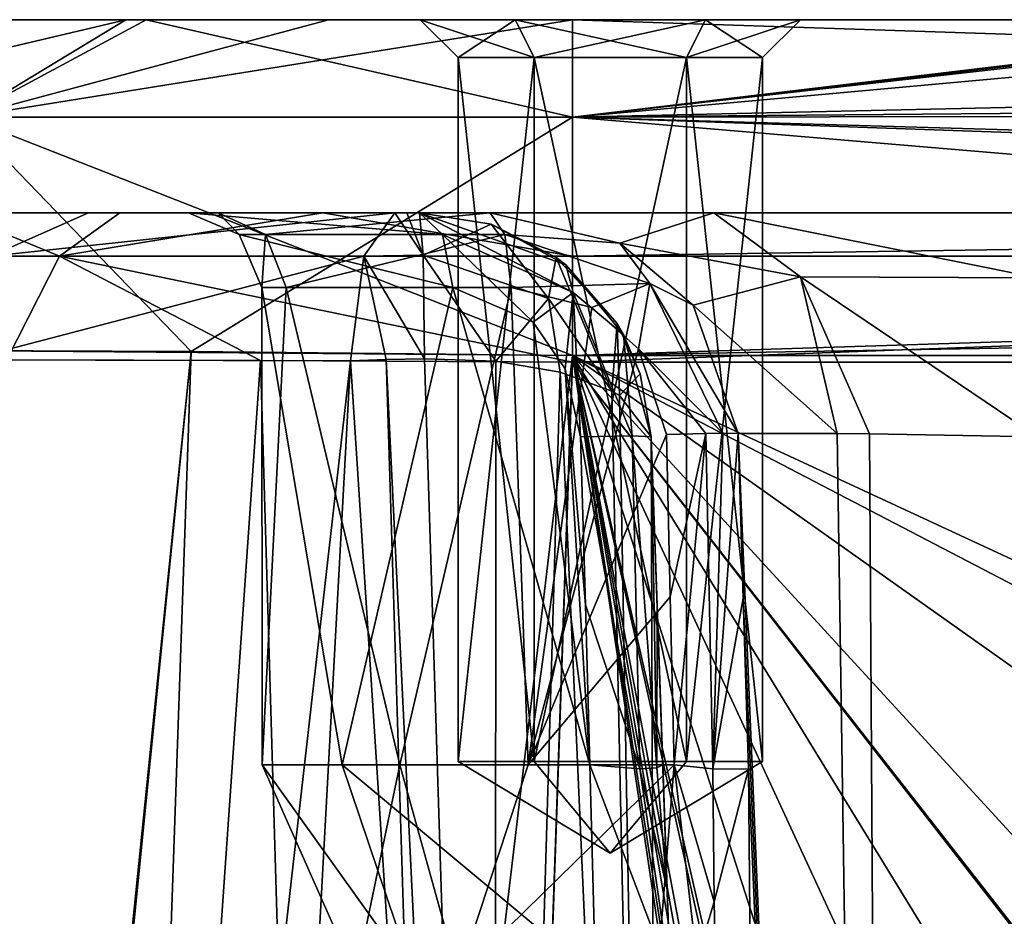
# Model space of a CAD drawing. Header units: inches. Extents: x -9.1 to 9.1, y -3.8 to 4.3.
# Tile 644 of 656: x -4.757 to -4.12, y 2.215 to 2.795. Entities that reach past the tile are written whole.
import ezdxf

# ---------------------------------------------------------------- set-up
doc = ezdxf.new("R2010")
doc.units = ezdxf.units.IN
doc.header["$LTSCALE"] = 52.148148
doc.header["$MEASUREMENT"] = 0
for name, color, linetype in [('17806', 7, 'CONTINUOUS'), ('17808', 7, 'CONTINUOUS'), ('17949', 7, 'CONTINUOUS'), ('17951', 7, 'CONTINUOUS'), ('18044', 7, 'CONTINUOUS'), ('18150', 7, 'CONTINUOUS'), ('18151', 7, 'CONTINUOUS'), ('18155', 7, 'CONTINUOUS'), ('18170', 7, 'CONTINUOUS'), ('18171', 7, 'CONTINUOUS'), ('18173', 7, 'CONTINUOUS'), ('18179', 7, 'CONTINUOUS'), ('18180', 7, 'CONTINUOUS'), ('18945', 7, 'CONTINUOUS'), ('18946', 7, 'CONTINUOUS'), ('18947', 7, 'CONTINUOUS'), ('18948', 7, 'CONTINUOUS'), ('18976', 7, 'CONTINUOUS'), ('18977', 7, 'CONTINUOUS'), ('18978', 7, 'CONTINUOUS'), ('19313', 7, 'CONTINUOUS'), ('19314', 7, 'CONTINUOUS'), ('19323', 7, 'CONTINUOUS'), ('19324', 7, 'CONTINUOUS'), ('19325', 7, 'CONTINUOUS'), ('19914', 7, 'CONTINUOUS'), ('19934', 7, 'CONTINUOUS'), ('19970', 7, 'CONTINUOUS'), ('19971', 7, 'CONTINUOUS'), ('19980', 7, 'CONTINUOUS'), ('19987', 7, 'CONTINUOUS'), ('19988', 7, 'CONTINUOUS'), ('20002', 7, 'CONTINUOUS'), ('20003', 7, 'CONTINUOUS'), ('20004', 7, 'CONTINUOUS'), ('20005', 7, 'CONTINUOUS'), ('20006', 7, 'CONTINUOUS'), ('20007', 7, 'CONTINUOUS')]:
    doc.layers.add(name, color=color, linetype=linetype)

msp = doc.modelspace()

# ---------------------------------------------------------------- linework, layer by layer
at = {"layer": '17806', "color": 7, "linetype": 'CONTINUOUS', "true_color": 0xa2afbf}
for points in [[(-4.79913, 2.795, 6.12562), (-4.76662, 2.795, 9.08238), (-4.68842, 2.795, 5.84964), (-4.79913, 2.795, 6.12562)], [(-4.76662, 2.795, 9.08238), (-4.67536, 2.795, 9.21342), (-4.68842, 2.795, 5.84964), (-4.76662, 2.795, 9.08238)], [(-4.68842, 2.795, 5.84964), (-4.67536, 2.795, 9.21342), (-4.55738, 2.795, 5.75838), (-4.68842, 2.795, 5.84964)], [(-4.67536, 2.795, 9.21342), (-4.39938, 2.795, 9.32413), (-4.498, 2.795, 8.9), (-4.67536, 2.795, 9.21342)], [(-4.55738, 2.795, 5.75838), (-4.67536, 2.795, 9.21342), (-4.498, 2.795, 8.9), (-4.55738, 2.795, 5.75838)], [(-4.39938, 2.795, 5.72587), (-4.55738, 2.795, 5.75838), (-4.4365, 2.795, 8.79348), (-4.39938, 2.795, 5.72587)], [(-4.4365, 2.795, 8.79348), (-4.55738, 2.795, 5.75838), (-4.498, 2.795, 8.9), (-4.4365, 2.795, 8.79348)], [(-4.498, 2.795, 8.9), (-4.39938, 2.795, 9.32413), (-4.4365, 2.795, 9.00652), (-4.498, 2.795, 8.9)], [(-4.4365, 2.795, 9.00652), (-4.39938, 2.795, 9.32413), (-4.3135, 2.795, 9.00652), (-4.4365, 2.795, 9.00652)], [(-4.3135, 2.795, 8.79348), (-4.39938, 2.795, 5.72587), (-4.4365, 2.795, 8.79348), (-4.3135, 2.795, 8.79348)], [(-3.66342, 2.795, 8.48894), (-3.6523, 2.795, 8.52209), (-4.39938, 2.795, 5.72587), (-3.66342, 2.795, 8.48894)], [(-4.39938, 2.795, 5.72587), (-3.6523, 2.795, 8.52209), (-2.56468, 2.795, 5.72587), (-4.39938, 2.795, 5.72587)], [(-3.68157, 2.795, 8.47358), (-3.66342, 2.795, 8.48894), (-4.39938, 2.795, 5.72587), (-3.68157, 2.795, 8.47358)], [(-3.70709, 2.795, 8.4673), (-3.68157, 2.795, 8.47358), (-4.39938, 2.795, 5.72587), (-3.70709, 2.795, 8.4673)], [(-3.84291, 2.795, 8.4673), (-3.70709, 2.795, 8.4673), (-4.39938, 2.795, 5.72587), (-3.84291, 2.795, 8.4673)], [(-3.87606, 2.795, 8.47842), (-3.84291, 2.795, 8.4673), (-4.39938, 2.795, 5.72587), (-3.87606, 2.795, 8.47842)], [(-3.89142, 2.795, 8.49657), (-3.87606, 2.795, 8.47842), (-4.39938, 2.795, 5.72587), (-3.89142, 2.795, 8.49657)], [(-3.8977, 2.795, 8.52209), (-3.89142, 2.795, 8.49657), (-4.39938, 2.795, 5.72587), (-3.8977, 2.795, 8.52209)], [(-3.8977, 2.795, 8.53791), (-3.8977, 2.795, 8.52209), (-4.39938, 2.795, 5.72587), (-3.8977, 2.795, 8.53791)], [(-3.8977, 2.795, 9.26209), (-3.8977, 2.795, 8.53791), (-4.39938, 2.795, 5.72587), (-3.8977, 2.795, 9.26209)], [(-3.8977, 2.795, 9.27791), (-3.8977, 2.795, 9.26209), (-4.39938, 2.795, 5.72587), (-3.8977, 2.795, 9.27791)], [(-3.8977, 2.795, 9.27791), (-4.39938, 2.795, 5.72587), (-4.252, 2.795, 8.9), (-3.8977, 2.795, 9.27791)], [(-4.39938, 2.795, 9.32413), (-3.87239, 2.795, 9.32413), (-4.3135, 2.795, 9.00652), (-4.39938, 2.795, 9.32413)], [(-4.252, 2.795, 8.9), (-4.39938, 2.795, 5.72587), (-4.3135, 2.795, 8.79348), (-4.252, 2.795, 8.9)], [(-3.87239, 2.795, 9.32413), (-3.89047, 2.795, 9.30518), (-4.3135, 2.795, 9.00652), (-3.87239, 2.795, 9.32413)], [(-3.89047, 2.795, 9.30518), (-4.252, 2.795, 8.9), (-4.3135, 2.795, 9.00652), (-3.89047, 2.795, 9.30518)], [(-3.89047, 2.795, 9.30518), (-3.8977, 2.795, 9.27791), (-4.252, 2.795, 8.9), (-3.89047, 2.795, 9.30518)]]:
    msp.add_3dface(points, dxfattribs=at)
at = {"layer": '17808', "color": 7, "linetype": 'CONTINUOUS', "true_color": 0xa2afbf}
for points in [[(-4.79921, 2.67, 6.12555), (-4.6922, 2.67, 5.85347), (-4.79921, 2.67, 8.92445), (-4.79921, 2.67, 6.12555)], [(-4.79921, 2.67, 8.92445), (-4.6922, 2.67, 5.85347), (-4.77641, 2.67, 9.05775), (-4.79921, 2.67, 8.92445)], [(-4.77641, 2.67, 9.05775), (-4.6922, 2.67, 5.85347), (-4.71248, 2.67, 9.17315), (-4.77641, 2.67, 9.05775)], [(-4.71248, 2.67, 9.17315), (-4.6922, 2.67, 5.85347), (-4.64787, 2.67, 8.99038), (-4.71248, 2.67, 9.17315)], [(-4.51442, 2.67, 9.30734), (-4.71248, 2.67, 9.17315), (-4.64787, 2.67, 8.99038), (-4.51442, 2.67, 9.30734)], [(-4.6922, 2.67, 5.85347), (-4.56095, 2.67, 5.75981), (-4.64787, 2.67, 8.99038), (-4.6922, 2.67, 5.85347)], [(-4.64787, 2.67, 8.99038), (-4.56095, 2.67, 5.75981), (-4.62864, 2.67, 8.76474), (-4.64787, 2.67, 8.99038)], [(-4.49839, 2.67, 9.15967), (-4.51442, 2.67, 9.30734), (-4.64787, 2.67, 8.99038), (-4.49839, 2.67, 9.15967)], [(-4.62864, 2.67, 8.76474), (-4.56095, 2.67, 5.75981), (-4.45268, 2.67, 8.6232), (-4.62864, 2.67, 8.76474)], [(-4.56095, 2.67, 5.75981), (-4.39945, 2.67, 5.72579), (-4.45268, 2.67, 8.6232), (-4.56095, 2.67, 5.75981)], [(-4.50673, 2.67, 9.309), (-4.51442, 2.67, 9.30734), (-4.49839, 2.67, 9.15967), (-4.50673, 2.67, 9.309)], [(-4.49839, 2.67, 9.30942), (-4.50673, 2.67, 9.309), (-4.49839, 2.67, 9.15967), (-4.49839, 2.67, 9.30942)], [(-4.45268, 2.67, 8.6232), (-4.39945, 2.67, 5.72579), (-4.30794, 2.67, 8.46825), (-4.45268, 2.67, 8.6232)], [(-3.85037, 2.67, 5.83377), (-3.97499, 2.67, 6.05), (-4.39945, 2.67, 5.72579), (-3.85037, 2.67, 5.83377)], [(-4.39945, 2.67, 5.72579), (-3.97499, 2.67, 6.05), (-4.30794, 2.67, 8.46825), (-4.39945, 2.67, 5.72579)], [(-2.56477, 2.67, 5.72579), (-3.85037, 2.67, 5.83377), (-4.39945, 2.67, 5.72579), (-2.56477, 2.67, 5.72579)], [(-4.30794, 2.67, 8.46825), (-3.97499, 2.67, 6.05), (-4.09863, 2.67, 8.40911), (-4.30794, 2.67, 8.46825)]]:
    msp.add_3dface(points, dxfattribs=at)
at = {"layer": '17949', "color": 7, "linetype": 'CONTINUOUS', "true_color": 0xa2afbf}
for points in [[(-4.50204, -0.36218, 9.65166), (-3.95961, -0.36218, 9.65166), (-4.39938, 2.57785, 9.549), (-4.50204, -0.36218, 9.65166)], [(-3.60849, 0.86651, 9.60876), (-3.54694, 1.18706, 9.59756), (-4.39938, 2.57785, 9.549), (-3.60849, 0.86651, 9.60876)], [(-3.66057, 0.2786, 9.62929), (-3.60849, 0.86651, 9.60876), (-4.39938, 2.57785, 9.549), (-3.66057, 0.2786, 9.62929)], [(-2.76355, 1.72594, 9.57875), (-2.43029, 1.66426, 9.5809), (-4.39938, 2.57785, 9.549), (-2.76355, 1.72594, 9.57875)], [(-2.43029, 1.66426, 9.5809), (-1.86647, 2.57785, 9.549), (-4.39938, 2.57785, 9.549), (-2.43029, 1.66426, 9.5809)], [(-3.09476, 1.65374, 9.58127), (-2.76355, 1.72594, 9.57875), (-4.39938, 2.57785, 9.549), (-3.09476, 1.65374, 9.58127)], [(-3.37239, 1.45839, 9.58809), (-3.09476, 1.65374, 9.58127), (-4.39938, 2.57785, 9.549), (-3.37239, 1.45839, 9.58809)], [(-3.54694, 1.18706, 9.59756), (-3.37239, 1.45839, 9.58809), (-4.39938, 2.57785, 9.549), (-3.54694, 1.18706, 9.59756)], [(-3.86889, 0.19424, 9.63223), (-3.66057, 0.2786, 9.62929), (-4.39938, 2.57785, 9.549), (-3.86889, 0.19424, 9.63223)], [(-3.93521, 0.09814, 9.63559), (-3.86889, 0.19424, 9.63223), (-4.39938, 2.57785, 9.549), (-3.93521, 0.09814, 9.63559)], [(-3.96002, -0.02159, 9.63977), (-3.93521, 0.09814, 9.63559), (-4.39938, 2.57785, 9.549), (-3.96002, -0.02159, 9.63977)], [(-3.95961, -0.36218, 9.65166), (-3.96002, -0.02159, 9.63977), (-4.39938, 2.57785, 9.549), (-3.95961, -0.36218, 9.65166)]]:
    msp.add_3dface(points, dxfattribs=at)
at = {"layer": '17951', "color": 7, "linetype": 'CONTINUOUS', "true_color": 0xa2afbf}
for points in [[(-4.50876, -0.55674, 5.51654), (-2.03415, -0.46627, 5.5197), (-4.39945, 2.57349, 5.62585), (-4.50876, -0.55674, 5.51654)], [(-2.03415, -0.46627, 5.5197), (-2.04967, -0.43262, 5.52088), (-4.39945, 2.57349, 5.62585), (-2.03415, -0.46627, 5.5197)], [(-4.39945, 2.57349, 5.62585), (-2.04967, -0.43262, 5.52088), (-2.56477, 2.57349, 5.62585), (-4.39945, 2.57349, 5.62585)]]:
    msp.add_3dface(points, dxfattribs=at)
at = {"layer": '18044', "color": 7, "linetype": 'CONTINUOUS', "true_color": 0xa2afbf}
for points in [[(-4.50204, -0.36218, 5.39834), (-4.39938, 2.57785, 5.501), (-3.94582, -0.36218, 5.39834), (-4.50204, -0.36218, 5.39834)], [(-4.39938, 2.57785, 5.501), (-2.57501, 2.57785, 5.501), (-3.848, 0.16728, 5.41683), (-4.39938, 2.57785, 5.501)], [(-3.94582, -0.36218, 5.39834), (-4.39938, 2.57785, 5.501), (-3.93433, -0.03302, 5.40983), (-3.94582, -0.36218, 5.39834)], [(-3.93433, -0.03302, 5.40983), (-4.39938, 2.57785, 5.501), (-3.848, 0.16728, 5.41683), (-3.93433, -0.03302, 5.40983)]]:
    msp.add_3dface(points, dxfattribs=at)
at = {"layer": '18150', "color": 7, "linetype": 'CONTINUOUS', "true_color": 0xa2afbf}
for points in [[(-4.7655, 2.57494, 5.78542), (-4.81983, -0.55745, 5.62506), (-4.6012, 2.5746, 5.66841), (-4.7655, 2.57494, 5.78542)], [(-4.81983, -0.55745, 5.62506), (-4.50876, -0.55674, 5.51654), (-4.6012, 2.5746, 5.66841), (-4.81983, -0.55745, 5.62506)], [(-4.50876, -0.55674, 5.51654), (-4.39945, 2.57349, 5.62585), (-4.6012, 2.5746, 5.66841), (-4.50876, -0.55674, 5.51654)]]:
    msp.add_3dface(points, dxfattribs=at)
at = {"layer": '18151', "color": 7, "linetype": 'CONTINUOUS', "true_color": 0xa2afbf}
for points in [[(-4.54312, 2.57434, 9.40303), (-4.89994, -0.55745, 9.34483), (-4.79072, 2.5749, 9.23524), (-4.54312, 2.57434, 9.40303)], [(-4.71367, -0.55731, 9.48958), (-4.89994, -0.55745, 9.34483), (-4.54312, 2.57434, 9.40303), (-4.71367, -0.55731, 9.48958)], [(-4.49848, 1.88518, 9.44253), (-4.71367, -0.55731, 9.48958), (-4.54312, 2.57434, 9.40303), (-4.49848, 1.88518, 9.44253)]]:
    msp.add_3dface(points, dxfattribs=at)
at = {"layer": '18155', "color": 7, "linetype": 'CONTINUOUS', "true_color": 0xa2afbf}
for points in [[(-4.83063, 2.5811, 9.3761), (-4.94355, -0.35621, 9.46855), (-4.74373, -0.36129, 9.60301), (-4.83063, 2.5811, 9.3761)], [(-4.50204, -0.36218, 9.65166), (-4.39938, 2.57785, 9.549), (-4.83063, 2.5811, 9.3761), (-4.50204, -0.36218, 9.65166)], [(-4.50204, -0.36218, 9.65166), (-4.83063, 2.5811, 9.3761), (-4.74373, -0.36129, 9.60301), (-4.50204, -0.36218, 9.65166)]]:
    msp.add_3dface(points, dxfattribs=at)
at = {"layer": '18170', "color": 7, "linetype": 'CONTINUOUS', "true_color": 0xa2afbf}
for points in [[(-2.56477, 2.67, 5.72579), (-4.39945, 2.67, 5.72579), (-4.39945, 2.64193, 5.65633), (-2.56477, 2.67, 5.72579)], [(-2.56477, 2.67, 5.72579), (-4.39945, 2.64193, 5.65633), (-2.56477, 2.64193, 5.65633), (-2.56477, 2.67, 5.72579)], [(-4.39945, 2.57349, 5.62585), (-2.56477, 2.57349, 5.62585), (-2.56477, 2.64193, 5.65633), (-4.39945, 2.57349, 5.62585)], [(-4.39945, 2.64193, 5.65633), (-4.39945, 2.57349, 5.62585), (-2.56477, 2.64193, 5.65633), (-4.39945, 2.64193, 5.65633)]]:
    msp.add_3dface(points, dxfattribs=at)
at = {"layer": '18171', "color": 7, "linetype": 'CONTINUOUS', "true_color": 0xa2afbf}
for points in [[(-4.79921, 2.67, 6.12555), (-4.86867, 2.64193, 6.12555), (-4.73132, 2.64193, 5.79378), (-4.79921, 2.67, 6.12555)], [(-4.6922, 2.67, 5.85347), (-4.79921, 2.67, 6.12555), (-4.73132, 2.64193, 5.79378), (-4.6922, 2.67, 5.85347)], [(-4.56095, 2.67, 5.75981), (-4.6922, 2.67, 5.85347), (-4.73132, 2.64193, 5.79378), (-4.56095, 2.67, 5.75981)], [(-4.56095, 2.67, 5.75981), (-4.73132, 2.64193, 5.79378), (-4.39945, 2.64193, 5.65633), (-4.56095, 2.67, 5.75981)], [(-4.39945, 2.67, 5.72579), (-4.56095, 2.67, 5.75981), (-4.39945, 2.64193, 5.65633), (-4.39945, 2.67, 5.72579)], [(-4.86867, 2.64193, 6.12555), (-4.7655, 2.57494, 5.78542), (-4.73132, 2.64193, 5.79378), (-4.86867, 2.64193, 6.12555)], [(-4.7655, 2.57494, 5.78542), (-4.6012, 2.5746, 5.66841), (-4.73132, 2.64193, 5.79378), (-4.7655, 2.57494, 5.78542)], [(-4.6012, 2.5746, 5.66841), (-4.39945, 2.57349, 5.62585), (-4.73132, 2.64193, 5.79378), (-4.6012, 2.5746, 5.66841)], [(-4.73132, 2.64193, 5.79378), (-4.39945, 2.57349, 5.62585), (-4.39945, 2.64193, 5.65633), (-4.73132, 2.64193, 5.79378)]]:
    msp.add_3dface(points, dxfattribs=at)
at = {"layer": '18173', "color": 7, "linetype": 'CONTINUOUS', "true_color": 0xa2afbf}
for points in [[(-4.77641, 2.67, 9.05775), (-4.71248, 2.67, 9.17315), (-4.77593, 2.64193, 9.20458), (-4.77641, 2.67, 9.05775)], [(-4.71248, 2.67, 9.17315), (-4.51442, 2.67, 9.30734), (-4.77593, 2.64193, 9.20458), (-4.71248, 2.67, 9.17315)], [(-4.77593, 2.64193, 9.20458), (-4.51442, 2.67, 9.30734), (-4.53437, 2.64193, 9.37388), (-4.77593, 2.64193, 9.20458)], [(-4.54312, 2.57434, 9.40303), (-4.79072, 2.5749, 9.23524), (-4.53437, 2.64193, 9.37388), (-4.54312, 2.57434, 9.40303)], [(-4.79072, 2.5749, 9.23524), (-4.77593, 2.64193, 9.20458), (-4.53437, 2.64193, 9.37388), (-4.79072, 2.5749, 9.23524)]]:
    msp.add_3dface(points, dxfattribs=at)
at = {"layer": '18179', "color": 7, "linetype": 'CONTINUOUS', "true_color": 0xa2afbf}
for points in [[(-4.67536, 2.795, 9.21342), (-4.76662, 2.795, 9.08238), (-4.79256, 2.73185, 9.31763), (-4.67536, 2.795, 9.21342)], [(-4.39938, 2.73185, 9.48043), (-4.67536, 2.795, 9.21342), (-4.79256, 2.73185, 9.31763), (-4.39938, 2.73185, 9.48043)], [(-4.39938, 2.795, 9.32413), (-4.67536, 2.795, 9.21342), (-4.39938, 2.73185, 9.48043), (-4.39938, 2.795, 9.32413)], [(-4.83063, 2.5811, 9.3761), (-4.39938, 2.57785, 9.549), (-4.79256, 2.73185, 9.31763), (-4.83063, 2.5811, 9.3761)], [(-4.39938, 2.57785, 9.549), (-4.39938, 2.73185, 9.48043), (-4.79256, 2.73185, 9.31763), (-4.39938, 2.57785, 9.549)]]:
    msp.add_3dface(points, dxfattribs=at)
at = {"layer": '18180', "color": 7, "linetype": 'CONTINUOUS', "true_color": 0xa2afbf}
for points in [[(-3.87239, 2.795, 9.32413), (-4.39938, 2.795, 9.32413), (-4.39938, 2.73185, 9.48043), (-3.87239, 2.795, 9.32413)], [(-3.87239, 2.795, 9.32413), (-4.39938, 2.73185, 9.48043), (-3.8596, 2.79493, 9.32963), (-3.87239, 2.795, 9.32413)], [(-3.8596, 2.79493, 9.32963), (-4.39938, 2.73185, 9.48043), (-3.84292, 2.79486, 9.33201), (-3.8596, 2.79493, 9.32963)], [(-3.84292, 2.79486, 9.33201), (-4.39938, 2.73185, 9.48043), (-3.70708, 2.79486, 9.33201), (-3.84292, 2.79486, 9.33201)], [(-3.70708, 2.79486, 9.33201), (-4.39938, 2.73185, 9.48043), (-1.75257, 2.79102, 9.36624), (-3.70708, 2.79486, 9.33201)], [(-1.75257, 2.79102, 9.36624), (-4.39938, 2.73185, 9.48043), (-1.83358, 2.75393, 9.45373), (-1.75257, 2.79102, 9.36624)], [(-4.39938, 2.73185, 9.48043), (-1.86826, 2.6585, 9.531), (-1.83358, 2.75393, 9.45373), (-4.39938, 2.73185, 9.48043)], [(-4.39938, 2.57785, 9.549), (-1.86826, 2.6585, 9.531), (-4.39938, 2.73185, 9.48043), (-4.39938, 2.57785, 9.549)], [(-1.86826, 2.6585, 9.531), (-4.39938, 2.57785, 9.549), (-1.86705, 2.62127, 9.54321), (-1.86826, 2.6585, 9.531)], [(-4.39938, 2.57785, 9.549), (-1.86647, 2.57785, 9.549), (-1.86705, 2.62127, 9.54321), (-4.39938, 2.57785, 9.549)]]:
    msp.add_3dface(points, dxfattribs=at)
at = {"layer": '18945', "color": 7, "linetype": 'CONTINUOUS', "true_color": 0xa2afbf}
for points in [[(-4.47345, 2.315, 8.9), (-4.375, 2.25585, 8.9), (-4.42422, 2.315, 8.81474), (-4.47345, 2.315, 8.9)], [(-4.42422, 2.315, 8.81474), (-4.375, 2.25585, 8.9), (-4.32578, 2.315, 8.81474), (-4.42422, 2.315, 8.81474)], [(-4.32578, 2.315, 8.81474), (-4.375, 2.25585, 8.9), (-4.27655, 2.315, 8.9), (-4.32578, 2.315, 8.81474)]]:
    msp.add_3dface(points, dxfattribs=at)
at = {"layer": '18946', "color": 7, "linetype": 'CONTINUOUS', "true_color": 0xa2afbf}
for points in [[(-4.47345, 2.77045, 8.9), (-4.42422, 2.315, 8.81474), (-4.42422, 2.77045, 8.81474), (-4.47345, 2.77045, 8.9)], [(-4.47345, 2.315, 8.9), (-4.42422, 2.315, 8.81474), (-4.47345, 2.77045, 8.9), (-4.47345, 2.315, 8.9)], [(-4.42422, 2.77045, 8.81474), (-4.32578, 2.315, 8.81474), (-4.32578, 2.77045, 8.81474), (-4.42422, 2.77045, 8.81474)], [(-4.42422, 2.315, 8.81474), (-4.32578, 2.315, 8.81474), (-4.42422, 2.77045, 8.81474), (-4.42422, 2.315, 8.81474)], [(-4.32578, 2.77045, 8.81474), (-4.27655, 2.315, 8.9), (-4.27655, 2.77045, 8.9), (-4.32578, 2.77045, 8.81474)], [(-4.32578, 2.315, 8.81474), (-4.27655, 2.315, 8.9), (-4.32578, 2.77045, 8.81474), (-4.32578, 2.315, 8.81474)]]:
    msp.add_3dface(points, dxfattribs=at)
at = {"layer": '18947', "color": 7, "linetype": 'CONTINUOUS', "true_color": 0xa2afbf}
for points in [[(-4.375, 2.25585, 8.9), (-4.47345, 2.315, 8.9), (-4.42422, 2.315, 8.98526), (-4.375, 2.25585, 8.9)], [(-4.32578, 2.315, 8.98526), (-4.375, 2.25585, 8.9), (-4.42422, 2.315, 8.98526), (-4.32578, 2.315, 8.98526)], [(-4.27655, 2.315, 8.9), (-4.375, 2.25585, 8.9), (-4.32578, 2.315, 8.98526), (-4.27655, 2.315, 8.9)]]:
    msp.add_3dface(points, dxfattribs=at)
at = {"layer": '18948', "color": 7, "linetype": 'CONTINUOUS', "true_color": 0xa2afbf}
for points in [[(-4.42422, 2.315, 8.98526), (-4.47345, 2.315, 8.9), (-4.42422, 2.77045, 8.98526), (-4.42422, 2.315, 8.98526)], [(-4.47345, 2.315, 8.9), (-4.47345, 2.77045, 8.9), (-4.42422, 2.77045, 8.98526), (-4.47345, 2.315, 8.9)], [(-4.32578, 2.77045, 8.98526), (-4.42422, 2.315, 8.98526), (-4.42422, 2.77045, 8.98526), (-4.32578, 2.77045, 8.98526)], [(-4.32578, 2.315, 8.98526), (-4.42422, 2.315, 8.98526), (-4.32578, 2.77045, 8.98526), (-4.32578, 2.315, 8.98526)], [(-4.27655, 2.77045, 8.9), (-4.32578, 2.315, 8.98526), (-4.32578, 2.77045, 8.98526), (-4.27655, 2.77045, 8.9)], [(-4.27655, 2.77045, 8.9), (-4.27655, 2.315, 8.9), (-4.32578, 2.315, 8.98526), (-4.27655, 2.77045, 8.9)]]:
    msp.add_3dface(points, dxfattribs=at)
at = {"layer": '18976', "color": 7, "linetype": 'CONTINUOUS', "true_color": 0xa2afbf}
for points in [[(-4.54847, 2.31302, 9.04601), (-4.47694, 2.62174, 9.11453), (-4.60053, 2.62174, 8.97451), (-4.54847, 2.31302, 9.04601)], [(-4.60028, 2.31302, 8.87431), (-4.54847, 2.31302, 9.04601), (-4.60053, 2.62174, 8.97451), (-4.60028, 2.31302, 8.87431)], [(-4.58468, 2.62174, 8.78841), (-4.60028, 2.31302, 8.87431), (-4.60053, 2.62174, 8.97451), (-4.58468, 2.62174, 8.78841)], [(-4.51117, 2.31302, 8.7187), (-4.60028, 2.31302, 8.87431), (-4.58468, 2.62174, 8.78841), (-4.51117, 2.31302, 8.7187)], [(-4.43918, 2.62174, 8.67131), (-4.51117, 2.31302, 8.7187), (-4.58468, 2.62174, 8.78841), (-4.43918, 2.62174, 8.67131)], [(-4.38814, 2.31302, 9.12636), (-4.47694, 2.62174, 9.11453), (-4.54847, 2.31302, 9.04601), (-4.38814, 2.31302, 9.12636)], [(-4.42815, 2.31302, 8.67958), (-4.51117, 2.31302, 8.7187), (-4.43918, 2.62174, 8.67131), (-4.42815, 2.31302, 8.67958)], [(-4.42484, 2.59938, 9.13144), (-4.47694, 2.62174, 9.11453), (-4.38814, 2.31302, 9.12636), (-4.42484, 2.59938, 9.13144)], [(-4.38689, 2.6087, 8.66323), (-4.42815, 2.31302, 8.67958), (-4.43918, 2.62174, 8.67131), (-4.38689, 2.6087, 8.66323)], [(-4.35685, 2.582, 8.66457), (-4.42815, 2.31302, 8.67958), (-4.38689, 2.6087, 8.66323), (-4.35685, 2.582, 8.66457)], [(-4.4042, 2.56921, 9.13387), (-4.42484, 2.59938, 9.13144), (-4.38814, 2.31302, 9.12636), (-4.4042, 2.56921, 9.13387)], [(-4.33874, 2.52665, 8.66862), (-4.42815, 2.31302, 8.67958), (-4.35685, 2.582, 8.66457), (-4.33874, 2.52665, 8.66862)], [(-4.39432, 2.52523, 9.13335), (-4.4042, 2.56921, 9.13387), (-4.39114, 2.41639, 9.12978), (-4.39432, 2.52523, 9.13335)], [(-4.39114, 2.41639, 9.12978), (-4.4042, 2.56921, 9.13387), (-4.38814, 2.31302, 9.12636), (-4.39114, 2.41639, 9.12978)], [(-4.33621, 2.42169, 8.67275), (-4.42815, 2.31302, 8.67958), (-4.33874, 2.52665, 8.66862), (-4.33621, 2.42169, 8.67275)], [(-4.33364, 2.31302, 8.67706), (-4.42815, 2.31302, 8.67958), (-4.33621, 2.42169, 8.67275), (-4.33364, 2.31302, 8.67706)]]:
    msp.add_3dface(points, dxfattribs=at)
at = {"layer": '18977', "color": 7, "linetype": 'CONTINUOUS', "true_color": 0xa2afbf}
for points in [[(-4.54847, 2.31302, 9.04601), (-4.60028, 2.31302, 8.87431), (-4.50221, 2.17613, 9.00632), (-4.54847, 2.31302, 9.04601)], [(-4.60028, 2.31302, 8.87431), (-4.51117, 2.31302, 8.7187), (-4.53959, 2.17613, 8.88005), (-4.60028, 2.31302, 8.87431)], [(-4.60028, 2.31302, 8.87431), (-4.53959, 2.17613, 8.88005), (-4.50221, 2.17613, 9.00632), (-4.60028, 2.31302, 8.87431)], [(-4.38814, 2.31302, 9.12636), (-4.54847, 2.31302, 9.04601), (-4.38457, 2.17613, 9.06552), (-4.38814, 2.31302, 9.12636)], [(-4.54847, 2.31302, 9.04601), (-4.50221, 2.17613, 9.00632), (-4.38457, 2.17613, 9.06552), (-4.54847, 2.31302, 9.04601)], [(-4.51117, 2.31302, 8.7187), (-4.47312, 2.17613, 8.76636), (-4.53959, 2.17613, 8.88005), (-4.51117, 2.31302, 8.7187)], [(-4.51117, 2.31302, 8.7187), (-4.42815, 2.31302, 8.67958), (-4.47312, 2.17613, 8.76636), (-4.51117, 2.31302, 8.7187)], [(-4.42815, 2.31302, 8.67958), (-4.33364, 2.31302, 8.67706), (-4.47312, 2.17613, 8.76636), (-4.42815, 2.31302, 8.67958)], [(-4.33364, 2.31302, 8.67706), (-4.34474, 2.17613, 8.73699), (-4.47312, 2.17613, 8.76636), (-4.33364, 2.31302, 8.67706)]]:
    msp.add_3dface(points, dxfattribs=at)
at = {"layer": '18978', "color": 7, "linetype": 'CONTINUOUS', "true_color": 0xa2afbf}
for points in [[(-4.49839, 2.67, 9.15967), (-4.64787, 2.67, 8.99038), (-4.48348, 2.65597, 9.1283), (-4.49839, 2.67, 9.15967)], [(-4.64787, 2.67, 8.99038), (-4.62864, 2.67, 8.76474), (-4.615, 2.65597, 8.97929), (-4.64787, 2.67, 8.99038)], [(-4.48348, 2.65597, 9.1283), (-4.64787, 2.67, 8.99038), (-4.615, 2.65597, 8.97929), (-4.48348, 2.65597, 9.1283)], [(-4.62864, 2.67, 8.76474), (-4.45268, 2.67, 8.6232), (-4.59813, 2.65597, 8.78126), (-4.62864, 2.67, 8.76474)], [(-4.615, 2.65597, 8.97929), (-4.62864, 2.67, 8.76474), (-4.59813, 2.65597, 8.78126), (-4.615, 2.65597, 8.97929)], [(-4.45268, 2.67, 8.6232), (-4.44329, 2.65597, 8.65664), (-4.59813, 2.65597, 8.78126), (-4.45268, 2.67, 8.6232)], [(-4.60053, 2.62174, 8.97451), (-4.47694, 2.62174, 9.11453), (-4.615, 2.65597, 8.97929), (-4.60053, 2.62174, 8.97451)], [(-4.47694, 2.62174, 9.11453), (-4.48348, 2.65597, 9.1283), (-4.615, 2.65597, 8.97929), (-4.47694, 2.62174, 9.11453)], [(-4.60053, 2.62174, 8.97451), (-4.615, 2.65597, 8.97929), (-4.59813, 2.65597, 8.78126), (-4.60053, 2.62174, 8.97451)], [(-4.58468, 2.62174, 8.78841), (-4.60053, 2.62174, 8.97451), (-4.59813, 2.65597, 8.78126), (-4.58468, 2.62174, 8.78841)], [(-4.44329, 2.65597, 8.65664), (-4.58468, 2.62174, 8.78841), (-4.59813, 2.65597, 8.78126), (-4.44329, 2.65597, 8.65664)], [(-4.43918, 2.62174, 8.67131), (-4.58468, 2.62174, 8.78841), (-4.44329, 2.65597, 8.65664), (-4.43918, 2.62174, 8.67131)]]:
    msp.add_3dface(points, dxfattribs=at)
at = {"layer": '19313', "color": 7, "linetype": 'CONTINUOUS', "true_color": 0xa2afbf}
for points in [[(-4.4365, 2.795, 8.79348), (-4.498, 2.795, 8.9), (-4.42422, 2.77045, 8.81474), (-4.4365, 2.795, 8.79348)], [(-4.498, 2.795, 8.9), (-4.47345, 2.77045, 8.9), (-4.42422, 2.77045, 8.81474), (-4.498, 2.795, 8.9)], [(-4.3135, 2.795, 8.79348), (-4.4365, 2.795, 8.79348), (-4.32578, 2.77045, 8.81474), (-4.3135, 2.795, 8.79348)], [(-4.4365, 2.795, 8.79348), (-4.42422, 2.77045, 8.81474), (-4.32578, 2.77045, 8.81474), (-4.4365, 2.795, 8.79348)], [(-4.3135, 2.795, 8.79348), (-4.32578, 2.77045, 8.81474), (-4.27655, 2.77045, 8.9), (-4.3135, 2.795, 8.79348)], [(-4.252, 2.795, 8.9), (-4.3135, 2.795, 8.79348), (-4.27655, 2.77045, 8.9), (-4.252, 2.795, 8.9)]]:
    msp.add_3dface(points, dxfattribs=at)
at = {"layer": '19314', "color": 7, "linetype": 'CONTINUOUS', "true_color": 0xa2afbf}
for points in [[(-4.498, 2.795, 8.9), (-4.4365, 2.795, 9.00652), (-4.47345, 2.77045, 8.9), (-4.498, 2.795, 8.9)], [(-4.47345, 2.77045, 8.9), (-4.4365, 2.795, 9.00652), (-4.42422, 2.77045, 8.98526), (-4.47345, 2.77045, 8.9)], [(-4.4365, 2.795, 9.00652), (-4.3135, 2.795, 9.00652), (-4.42422, 2.77045, 8.98526), (-4.4365, 2.795, 9.00652)], [(-4.3135, 2.795, 9.00652), (-4.32578, 2.77045, 8.98526), (-4.42422, 2.77045, 8.98526), (-4.3135, 2.795, 9.00652)], [(-4.3135, 2.795, 9.00652), (-4.252, 2.795, 8.9), (-4.32578, 2.77045, 8.98526), (-4.3135, 2.795, 9.00652)], [(-4.252, 2.795, 8.9), (-4.27655, 2.77045, 8.9), (-4.32578, 2.77045, 8.98526), (-4.252, 2.795, 8.9)]]:
    msp.add_3dface(points, dxfattribs=at)
at = {"layer": '19323', "color": 7, "linetype": 'CONTINUOUS', "true_color": 0xa2afbf}
for points in [[(-4.64605, 2.58031, 5.55186), (-4.94656, -0.35633, 5.58446), (-4.8511, 2.5811, 5.69437), (-4.64605, 2.58031, 5.55186)], [(-4.94355, -0.35627, 5.58144), (-4.94656, -0.35633, 5.58446), (-4.64605, 2.58031, 5.55186), (-4.94355, -0.35627, 5.58144)], [(-4.94054, -0.35633, 5.57844), (-4.94355, -0.35627, 5.58144), (-4.64605, 2.58031, 5.55186), (-4.94054, -0.35633, 5.57844)], [(-4.74867, -0.36122, 5.44909), (-4.94054, -0.35633, 5.57844), (-4.64605, 2.58031, 5.55186), (-4.74867, -0.36122, 5.44909)], [(-4.39938, 2.57785, 5.501), (-4.74867, -0.36122, 5.44909), (-4.64605, 2.58031, 5.55186), (-4.39938, 2.57785, 5.501)], [(-4.39938, 2.57785, 5.501), (-4.50204, -0.36218, 5.39834), (-4.74867, -0.36122, 5.44909), (-4.39938, 2.57785, 5.501)]]:
    msp.add_3dface(points, dxfattribs=at)
at = {"layer": '19324', "color": 7, "linetype": 'CONTINUOUS', "true_color": 0xa2afbf}
for points in [[(-4.39938, 2.795, 5.72587), (-2.56468, 2.795, 5.72587), (-2.56549, 2.79467, 5.71367), (-4.39938, 2.795, 5.72587)], [(-4.39938, 2.73185, 5.56957), (-4.39938, 2.795, 5.72587), (-2.56834, 2.73425, 5.57209), (-4.39938, 2.73185, 5.56957)], [(-2.56834, 2.73425, 5.57209), (-4.39938, 2.795, 5.72587), (-2.5658, 2.79367, 5.70148), (-2.56834, 2.73425, 5.57209)], [(-2.5658, 2.79367, 5.70148), (-4.39938, 2.795, 5.72587), (-2.56549, 2.79467, 5.71367), (-2.5658, 2.79367, 5.70148)], [(-2.57118, 2.66779, 5.52323), (-4.39938, 2.73185, 5.56957), (-2.56834, 2.73425, 5.57209), (-2.57118, 2.66779, 5.52323)], [(-2.57501, 2.57785, 5.501), (-4.39938, 2.57785, 5.501), (-4.39938, 2.73185, 5.56957), (-2.57501, 2.57785, 5.501)], [(-2.57501, 2.57785, 5.501), (-4.39938, 2.73185, 5.56957), (-2.57118, 2.66779, 5.52323), (-2.57501, 2.57785, 5.501)]]:
    msp.add_3dface(points, dxfattribs=at)
at = {"layer": '19325', "color": 7, "linetype": 'CONTINUOUS', "true_color": 0xa2afbf}
for points in [[(-4.79913, 2.795, 6.12562), (-4.68842, 2.795, 5.84964), (-4.95543, 2.73185, 6.12562), (-4.79913, 2.795, 6.12562)], [(-4.95543, 2.73185, 6.12562), (-4.68842, 2.795, 5.84964), (-4.79263, 2.73185, 5.73244), (-4.95543, 2.73185, 6.12562)], [(-4.68842, 2.795, 5.84964), (-4.55738, 2.795, 5.75838), (-4.79263, 2.73185, 5.73244), (-4.68842, 2.795, 5.84964)], [(-4.55738, 2.795, 5.75838), (-4.39938, 2.795, 5.72587), (-4.79263, 2.73185, 5.73244), (-4.55738, 2.795, 5.75838)], [(-4.79263, 2.73185, 5.73244), (-4.39938, 2.795, 5.72587), (-4.39938, 2.73185, 5.56957), (-4.79263, 2.73185, 5.73244)], [(-4.64605, 2.58031, 5.55186), (-4.8511, 2.5811, 5.69437), (-4.79263, 2.73185, 5.73244), (-4.64605, 2.58031, 5.55186)], [(-4.64605, 2.58031, 5.55186), (-4.79263, 2.73185, 5.73244), (-4.39938, 2.73185, 5.56957), (-4.64605, 2.58031, 5.55186)], [(-4.39938, 2.57785, 5.501), (-4.64605, 2.58031, 5.55186), (-4.39938, 2.73185, 5.56957), (-4.39938, 2.57785, 5.501)]]:
    msp.add_3dface(points, dxfattribs=at)
at = {"layer": '19914', "color": 7, "linetype": 'CONTINUOUS', "true_color": 0xa2afbf}
for points in [[(-4.34468, 2.41639, 9.17963), (-4.34107, 2.31302, 9.17624), (-4.34848, 2.52523, 9.26215), (-4.34468, 2.41639, 9.17963)], [(-4.34848, 2.52523, 9.26215), (-4.34107, 2.31302, 9.17624), (-4.32511, 1.85611, 9.29563), (-4.34848, 2.52523, 9.26215)], [(-4.34848, 2.52523, 9.18315), (-4.34468, 2.41639, 9.17963), (-4.34848, 2.52523, 9.26215), (-4.34848, 2.52523, 9.18315)], [(-4.34107, 2.31302, 9.17624), (-4.33824, 2.23198, 9.12971), (-4.32511, 1.85611, 9.29563), (-4.34107, 2.31302, 9.17624)], [(-4.33824, 2.23198, 9.12971), (-4.33629, 2.17613, 9.07963), (-4.32511, 1.85611, 9.29563), (-4.33824, 2.23198, 9.12971)]]:
    msp.add_3dface(points, dxfattribs=at)
at = {"layer": '19934', "color": 7, "linetype": 'CONTINUOUS', "true_color": 0xa2afbf}
for points in [[(-4.22815, 2.52719, 8.59508), (-4.19264, 0.15767, 8.71486), (-4.29231, 2.52736, 8.65083), (-4.22815, 2.52719, 8.59508)], [(-4.29231, 2.52736, 8.65083), (-4.19264, 0.15767, 8.71486), (-4.28897, 2.42069, 8.65504), (-4.29231, 2.52736, 8.65083)], [(-4.20732, 2.52699, 8.58379), (-4.19264, 0.15767, 8.71486), (-4.22815, 2.52719, 8.59508), (-4.20732, 2.52699, 8.58379)], [(-4.09863, 2.52523, 8.55902), (-4.19264, 0.15767, 8.71486), (-4.20732, 2.52699, 8.58379), (-4.09863, 2.52523, 8.55902)], [(-4.09863, 2.52523, 8.55902), (-4.01608, 0.16128, 8.64157), (-4.19264, 0.15767, 8.71486), (-4.09863, 2.52523, 8.55902)], [(-4.19264, 0.15767, 8.71486), (-4.28556, 2.31019, 8.65944), (-4.28897, 2.42069, 8.65504), (-4.19264, 0.15767, 8.71486)], [(-4.28556, 2.31019, 8.65944), (-4.26593, 0.16128, 8.89142), (-4.30781, 2.22441, 8.70034), (-4.28556, 2.31019, 8.65944)], [(-4.26593, 0.16128, 8.89142), (-4.28556, 2.31019, 8.65944), (-4.19264, 0.15767, 8.71486), (-4.26593, 0.16128, 8.89142)], [(-4.30781, 2.22441, 8.70034), (-4.26593, 0.16128, 8.89142), (-4.31893, 2.18708, 8.72819), (-4.30781, 2.22441, 8.70034)]]:
    msp.add_3dface(points, dxfattribs=at)
at = {"layer": '19970', "color": 7, "linetype": 'CONTINUOUS', "true_color": 0xa2afbf}
for points in [[(-4.49839, 2.67, 9.30942), (-4.49839, 2.67, 9.15967), (-4.40384, 2.63645, 9.18029), (-4.49839, 2.67, 9.30942)], [(-4.49839, 2.67, 9.30942), (-4.40384, 2.63645, 9.18029), (-4.45216, 2.6627, 9.30661), (-4.49839, 2.67, 9.30942)], [(-4.45216, 2.6627, 9.30661), (-4.40384, 2.63645, 9.18029), (-4.40994, 2.64115, 9.29936), (-4.45216, 2.6627, 9.30661)], [(-4.40994, 2.64115, 9.29936), (-4.40384, 2.63645, 9.18029), (-4.37057, 2.5985, 9.28549), (-4.40994, 2.64115, 9.29936)], [(-4.40384, 2.63645, 9.18029), (-4.36639, 2.59126, 9.18345), (-4.37057, 2.5985, 9.28549), (-4.40384, 2.63645, 9.18029)], [(-4.37057, 2.5985, 9.28549), (-4.36639, 2.59126, 9.18345), (-4.35559, 2.56594, 9.27506), (-4.37057, 2.5985, 9.28549)], [(-4.36639, 2.59126, 9.18345), (-4.34848, 2.52523, 9.18315), (-4.35559, 2.56594, 9.27506), (-4.36639, 2.59126, 9.18345)], [(-4.34848, 2.52523, 9.18315), (-4.34848, 2.52523, 9.26215), (-4.35559, 2.56594, 9.27506), (-4.34848, 2.52523, 9.18315)]]:
    msp.add_3dface(points, dxfattribs=at)
at = {"layer": '19971', "color": 7, "linetype": 'CONTINUOUS', "true_color": 0xa2afbf}
for points in [[(-4.49848, 1.88518, 9.44253), (-4.54312, 2.57434, 9.40303), (-4.5201, 2.57506, 9.40797), (-4.49848, 1.88518, 9.44253)], [(-4.4951, 2.57569, 9.40921), (-4.44976, 1.13283, 9.47446), (-4.5201, 2.57506, 9.40797), (-4.4951, 2.57569, 9.40921)], [(-4.44976, 1.13283, 9.47446), (-4.49848, 1.88518, 9.44253), (-4.5201, 2.57506, 9.40797), (-4.44976, 1.13283, 9.47446)], [(-4.44907, 2.57399, 9.40047), (-4.44976, 1.13283, 9.47446), (-4.4951, 2.57569, 9.40921), (-4.44907, 2.57399, 9.40047)], [(-4.40734, 2.56691, 9.37789), (-4.44976, 1.13283, 9.47446), (-4.44907, 2.57399, 9.40047), (-4.40734, 2.56691, 9.37789)], [(-4.34382, 1.13499, 9.43049), (-4.44976, 1.13283, 9.47446), (-4.40734, 2.56691, 9.37789), (-4.34382, 1.13499, 9.43049)], [(-4.37396, 2.55475, 9.34266), (-4.34382, 1.13499, 9.43049), (-4.40734, 2.56691, 9.37789), (-4.37396, 2.55475, 9.34266)], [(-4.36894, 2.55193, 9.33474), (-4.34382, 1.13499, 9.43049), (-4.37396, 2.55475, 9.34266), (-4.36894, 2.55193, 9.33474)], [(-4.34848, 2.52523, 9.26215), (-4.34382, 1.13499, 9.43049), (-4.36894, 2.55193, 9.33474), (-4.34848, 2.52523, 9.26215)], [(-4.34848, 2.52523, 9.26215), (-4.32511, 1.85611, 9.29563), (-4.34382, 1.13499, 9.43049), (-4.34848, 2.52523, 9.26215)]]:
    msp.add_3dface(points, dxfattribs=at)
at = {"layer": '19980', "color": 7, "linetype": 'CONTINUOUS', "true_color": 0xa2afbf}
for points in [[(-4.45268, 2.67, 8.6232), (-4.30794, 2.67, 8.46825), (-4.3689, 2.65043, 8.6271), (-4.45268, 2.67, 8.6232)], [(-4.3689, 2.65043, 8.6271), (-4.30794, 2.67, 8.46825), (-4.252, 2.62858, 8.55536), (-4.3689, 2.65043, 8.6271)], [(-4.30794, 2.67, 8.46825), (-4.09863, 2.67, 8.40911), (-4.09863, 2.6279, 8.51331), (-4.30794, 2.67, 8.46825)], [(-4.30794, 2.67, 8.46825), (-4.09863, 2.6279, 8.51331), (-4.252, 2.62858, 8.55536), (-4.30794, 2.67, 8.46825)], [(-4.32128, 2.61038, 8.63895), (-4.3689, 2.65043, 8.6271), (-4.252, 2.62858, 8.55536), (-4.32128, 2.61038, 8.63895)], [(-4.22815, 2.52719, 8.59508), (-4.32128, 2.61038, 8.63895), (-4.252, 2.62858, 8.55536), (-4.22815, 2.52719, 8.59508)], [(-4.09863, 2.52523, 8.55902), (-4.20732, 2.52699, 8.58379), (-4.252, 2.62858, 8.55536), (-4.09863, 2.52523, 8.55902)], [(-4.09863, 2.6279, 8.51331), (-4.09863, 2.52523, 8.55902), (-4.252, 2.62858, 8.55536), (-4.09863, 2.6279, 8.51331)], [(-4.20732, 2.52699, 8.58379), (-4.22815, 2.52719, 8.59508), (-4.252, 2.62858, 8.55536), (-4.20732, 2.52699, 8.58379)], [(-4.22815, 2.52719, 8.59508), (-4.29231, 2.52736, 8.65083), (-4.32128, 2.61038, 8.63895), (-4.22815, 2.52719, 8.59508)]]:
    msp.add_3dface(points, dxfattribs=at)
at = {"layer": '19987', "color": 7, "linetype": 'CONTINUOUS', "true_color": 0xa2afbf}
for points in [[(-4.49839, 2.67, 9.30942), (-4.45216, 2.6627, 9.30661), (-4.49612, 2.64271, 9.37804), (-4.49839, 2.67, 9.30942)], [(-4.49612, 2.64271, 9.37804), (-4.45216, 2.6627, 9.30661), (-4.41489, 2.61459, 9.36519), (-4.49612, 2.64271, 9.37804)], [(-4.45216, 2.6627, 9.30661), (-4.40994, 2.64115, 9.29936), (-4.41489, 2.61459, 9.36519), (-4.45216, 2.6627, 9.30661)], [(-4.44907, 2.57399, 9.40047), (-4.4951, 2.57569, 9.40921), (-4.49612, 2.64271, 9.37804), (-4.44907, 2.57399, 9.40047)], [(-4.44907, 2.57399, 9.40047), (-4.49612, 2.64271, 9.37804), (-4.41489, 2.61459, 9.36519), (-4.44907, 2.57399, 9.40047)], [(-4.40994, 2.64115, 9.29936), (-4.37396, 2.55475, 9.34266), (-4.41489, 2.61459, 9.36519), (-4.40994, 2.64115, 9.29936)], [(-4.40994, 2.64115, 9.29936), (-4.37057, 2.5985, 9.28549), (-4.37396, 2.55475, 9.34266), (-4.40994, 2.64115, 9.29936)], [(-4.40734, 2.56691, 9.37789), (-4.44907, 2.57399, 9.40047), (-4.41489, 2.61459, 9.36519), (-4.40734, 2.56691, 9.37789)], [(-4.37396, 2.55475, 9.34266), (-4.40734, 2.56691, 9.37789), (-4.41489, 2.61459, 9.36519), (-4.37396, 2.55475, 9.34266)], [(-4.37057, 2.5985, 9.28549), (-4.36894, 2.55193, 9.33474), (-4.37396, 2.55475, 9.34266), (-4.37057, 2.5985, 9.28549)], [(-4.37057, 2.5985, 9.28549), (-4.35559, 2.56594, 9.27506), (-4.36894, 2.55193, 9.33474), (-4.37057, 2.5985, 9.28549)], [(-4.35559, 2.56594, 9.27506), (-4.34848, 2.52523, 9.26215), (-4.36894, 2.55193, 9.33474), (-4.35559, 2.56594, 9.27506)]]:
    msp.add_3dface(points, dxfattribs=at)
at = {"layer": '19988', "color": 7, "linetype": 'CONTINUOUS', "true_color": 0xa2afbf}
for points in [[(-4.53437, 2.64193, 9.37388), (-4.51442, 2.67, 9.30734), (-4.49612, 2.64271, 9.37804), (-4.53437, 2.64193, 9.37388)], [(-4.51442, 2.67, 9.30734), (-4.50673, 2.67, 9.309), (-4.49612, 2.64271, 9.37804), (-4.51442, 2.67, 9.30734)], [(-4.50673, 2.67, 9.309), (-4.49839, 2.67, 9.30942), (-4.49612, 2.64271, 9.37804), (-4.50673, 2.67, 9.309)], [(-4.54312, 2.57434, 9.40303), (-4.53437, 2.64193, 9.37388), (-4.5201, 2.57506, 9.40797), (-4.54312, 2.57434, 9.40303)], [(-4.4951, 2.57569, 9.40921), (-4.53437, 2.64193, 9.37388), (-4.49612, 2.64271, 9.37804), (-4.4951, 2.57569, 9.40921)], [(-4.53437, 2.64193, 9.37388), (-4.4951, 2.57569, 9.40921), (-4.5201, 2.57506, 9.40797), (-4.53437, 2.64193, 9.37388)]]:
    msp.add_3dface(points, dxfattribs=at)
at = {"layer": '20002', "color": 7, "linetype": 'CONTINUOUS', "true_color": 0xa2afbf}
for points in [[(-4.33621, 2.42169, 8.67275), (-4.33874, 2.52665, 8.66862), (-4.31316, 2.52733, 8.6659), (-4.33621, 2.42169, 8.67275)], [(-4.33364, 2.31302, 8.67706), (-4.33621, 2.42169, 8.67275), (-4.31316, 2.52733, 8.6659), (-4.33364, 2.31302, 8.67706)], [(-4.33364, 2.31302, 8.67706), (-4.31316, 2.52733, 8.6659), (-4.30872, 2.31033, 8.67548), (-4.33364, 2.31302, 8.67706)], [(-4.31316, 2.52733, 8.6659), (-4.30227, 2.52743, 8.6601), (-4.30872, 2.31033, 8.67548), (-4.31316, 2.52733, 8.6659)], [(-4.30227, 2.52743, 8.6601), (-4.29231, 2.52736, 8.65083), (-4.30872, 2.31033, 8.67548), (-4.30227, 2.52743, 8.6601)], [(-4.29231, 2.52736, 8.65083), (-4.28897, 2.42069, 8.65504), (-4.30872, 2.31033, 8.67548), (-4.29231, 2.52736, 8.65083)], [(-4.28897, 2.42069, 8.65504), (-4.28556, 2.31019, 8.65944), (-4.30872, 2.31033, 8.67548), (-4.28897, 2.42069, 8.65504)]]:
    msp.add_3dface(points, dxfattribs=at)
at = {"layer": '20003', "color": 7, "linetype": 'CONTINUOUS', "true_color": 0xa2afbf}
for points in [[(-4.45268, 2.67, 8.6232), (-4.3689, 2.65043, 8.6271), (-4.44329, 2.65597, 8.65664), (-4.45268, 2.67, 8.6232)], [(-4.43918, 2.62174, 8.67131), (-4.44329, 2.65597, 8.65664), (-4.34935, 2.62434, 8.64881), (-4.43918, 2.62174, 8.67131)], [(-4.44329, 2.65597, 8.65664), (-4.3689, 2.65043, 8.6271), (-4.34935, 2.62434, 8.64881), (-4.44329, 2.65597, 8.65664)], [(-4.3689, 2.65043, 8.6271), (-4.32128, 2.61038, 8.63895), (-4.34935, 2.62434, 8.64881), (-4.3689, 2.65043, 8.6271)], [(-4.38689, 2.6087, 8.66323), (-4.43918, 2.62174, 8.67131), (-4.34935, 2.62434, 8.64881), (-4.38689, 2.6087, 8.66323)], [(-4.35685, 2.582, 8.66457), (-4.38689, 2.6087, 8.66323), (-4.34935, 2.62434, 8.64881), (-4.35685, 2.582, 8.66457)], [(-4.30227, 2.52743, 8.6601), (-4.35685, 2.582, 8.66457), (-4.34935, 2.62434, 8.64881), (-4.30227, 2.52743, 8.6601)], [(-4.32128, 2.61038, 8.63895), (-4.29231, 2.52736, 8.65083), (-4.34935, 2.62434, 8.64881), (-4.32128, 2.61038, 8.63895)], [(-4.29231, 2.52736, 8.65083), (-4.30227, 2.52743, 8.6601), (-4.34935, 2.62434, 8.64881), (-4.29231, 2.52736, 8.65083)], [(-4.33874, 2.52665, 8.66862), (-4.35685, 2.582, 8.66457), (-4.31316, 2.52733, 8.6659), (-4.33874, 2.52665, 8.66862)], [(-4.35685, 2.582, 8.66457), (-4.30227, 2.52743, 8.6601), (-4.31316, 2.52733, 8.6659), (-4.35685, 2.582, 8.66457)]]:
    msp.add_3dface(points, dxfattribs=at)
at = {"layer": '20004', "color": 7, "linetype": 'CONTINUOUS', "true_color": 0xa2afbf}
for points in [[(-4.40384, 2.63645, 9.18029), (-4.49839, 2.67, 9.15967), (-4.39896, 2.61849, 9.15145), (-4.40384, 2.63645, 9.18029)], [(-4.49839, 2.67, 9.15967), (-4.48348, 2.65597, 9.1283), (-4.39896, 2.61849, 9.15145), (-4.49839, 2.67, 9.15967)], [(-4.47694, 2.62174, 9.11453), (-4.42484, 2.59938, 9.13144), (-4.48348, 2.65597, 9.1283), (-4.47694, 2.62174, 9.11453)], [(-4.48348, 2.65597, 9.1283), (-4.42484, 2.59938, 9.13144), (-4.39896, 2.61849, 9.15145), (-4.48348, 2.65597, 9.1283)], [(-4.36639, 2.59126, 9.18345), (-4.40384, 2.63645, 9.18029), (-4.39896, 2.61849, 9.15145), (-4.36639, 2.59126, 9.18345)], [(-4.42484, 2.59938, 9.13144), (-4.4042, 2.56921, 9.13387), (-4.39896, 2.61849, 9.15145), (-4.42484, 2.59938, 9.13144)], [(-4.4042, 2.56921, 9.13387), (-4.39432, 2.52523, 9.13335), (-4.39896, 2.61849, 9.15145), (-4.4042, 2.56921, 9.13387)], [(-4.39896, 2.61849, 9.15145), (-4.39432, 2.52523, 9.13335), (-4.36089, 2.52586, 9.15023), (-4.39896, 2.61849, 9.15145)], [(-4.36089, 2.52586, 9.15023), (-4.36639, 2.59126, 9.18345), (-4.39896, 2.61849, 9.15145), (-4.36089, 2.52586, 9.15023)], [(-4.34848, 2.52523, 9.18315), (-4.36639, 2.59126, 9.18345), (-4.36089, 2.52586, 9.15023), (-4.34848, 2.52523, 9.18315)]]:
    msp.add_3dface(points, dxfattribs=at)
at = {"layer": '20005', "color": 7, "linetype": 'CONTINUOUS', "true_color": 0xa2afbf}
for points in [[(-4.36089, 2.52586, 9.15023), (-4.39432, 2.52523, 9.13335), (-4.35582, 2.31041, 9.14062), (-4.36089, 2.52586, 9.15023)], [(-4.39432, 2.52523, 9.13335), (-4.39114, 2.41639, 9.12978), (-4.35582, 2.31041, 9.14062), (-4.39432, 2.52523, 9.13335)], [(-4.34848, 2.52523, 9.18315), (-4.36089, 2.52586, 9.15023), (-4.34486, 2.31103, 9.15691), (-4.34848, 2.52523, 9.18315)], [(-4.34486, 2.31103, 9.15691), (-4.36089, 2.52586, 9.15023), (-4.35582, 2.31041, 9.14062), (-4.34486, 2.31103, 9.15691)], [(-4.34468, 2.41639, 9.17963), (-4.34848, 2.52523, 9.18315), (-4.34486, 2.31103, 9.15691), (-4.34468, 2.41639, 9.17963)], [(-4.39114, 2.41639, 9.12978), (-4.38814, 2.31302, 9.12636), (-4.35582, 2.31041, 9.14062), (-4.39114, 2.41639, 9.12978)], [(-4.34107, 2.31302, 9.17624), (-4.34468, 2.41639, 9.17963), (-4.34486, 2.31103, 9.15691), (-4.34107, 2.31302, 9.17624)]]:
    msp.add_3dface(points, dxfattribs=at)
at = {"layer": '20006', "color": 7, "linetype": 'CONTINUOUS', "true_color": 0xa2afbf}
for points in [[(-4.38814, 2.31302, 9.12636), (-4.33629, 2.17613, 9.07963), (-4.35582, 2.31041, 9.14062), (-4.38814, 2.31302, 9.12636)], [(-4.33629, 2.17613, 9.07963), (-4.38814, 2.31302, 9.12636), (-4.38457, 2.17613, 9.06552), (-4.33629, 2.17613, 9.07963)], [(-4.33824, 2.23198, 9.12971), (-4.34107, 2.31302, 9.17624), (-4.34486, 2.31103, 9.15691), (-4.33824, 2.23198, 9.12971)], [(-4.33824, 2.23198, 9.12971), (-4.34486, 2.31103, 9.15691), (-4.35582, 2.31041, 9.14062), (-4.33824, 2.23198, 9.12971)], [(-4.33629, 2.17613, 9.07963), (-4.33824, 2.23198, 9.12971), (-4.35582, 2.31041, 9.14062), (-4.33629, 2.17613, 9.07963)]]:
    msp.add_3dface(points, dxfattribs=at)
at = {"layer": '20007', "color": 7, "linetype": 'CONTINUOUS', "true_color": 0xa2afbf}
for points in [[(-4.33364, 2.31302, 8.67706), (-4.31893, 2.18708, 8.72819), (-4.34474, 2.17613, 8.73699), (-4.33364, 2.31302, 8.67706)], [(-4.33364, 2.31302, 8.67706), (-4.30781, 2.22441, 8.70034), (-4.31893, 2.18708, 8.72819), (-4.33364, 2.31302, 8.67706)], [(-4.30781, 2.22441, 8.70034), (-4.33364, 2.31302, 8.67706), (-4.30872, 2.31033, 8.67548), (-4.30781, 2.22441, 8.70034)], [(-4.28556, 2.31019, 8.65944), (-4.30781, 2.22441, 8.70034), (-4.30872, 2.31033, 8.67548), (-4.28556, 2.31019, 8.65944)]]:
    msp.add_3dface(points, dxfattribs=at)

doc.saveas('drawing.dxf')
